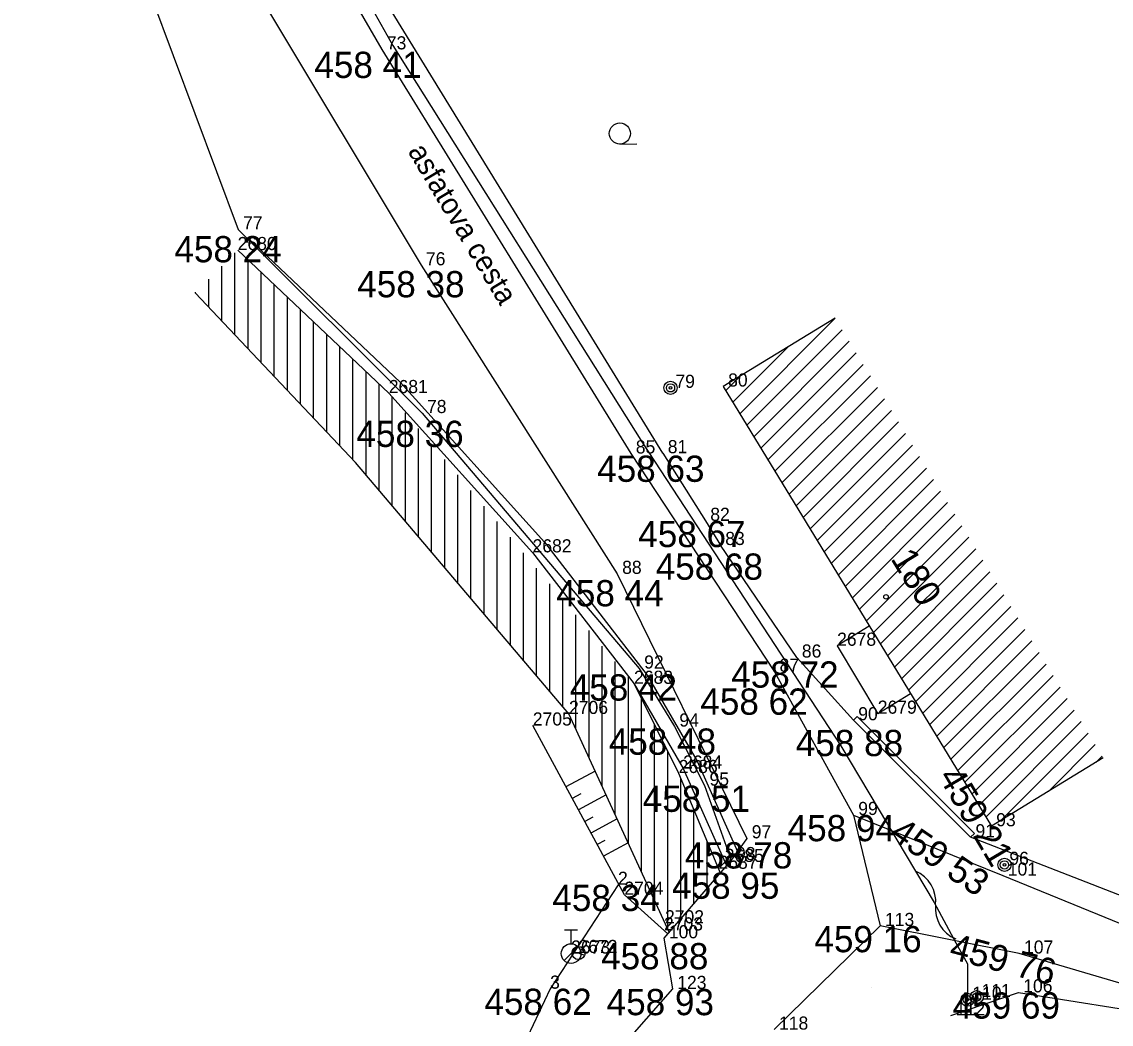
# Model space of a CAD drawing. Extents: x -559180 to -551373, y -1076947 to -1072071.
# Drawn here: x -553695.62 to -553654.09, y -1075289.41 to -1075251.21 of the extents above; entities that cross this region are included whole.
import ezdxf

# ---------------------------------------------------------------- set-up
doc = ezdxf.new("R2010")
doc.units = 0
for name, color, linetype in [('12_PLOTY', 7, 'Continuous'), ('13_PLOTY', 7, 'Continuous'), ('14_BUDOVY', 7, 'Continuous'), ('17_KOMUNIKACE', 7, 'Continuous'), ('18_POLOHOPIS', 7, 'Continuous'), ('1_VODA_ZN', 7, 'Continuous'), ('20_EL_ZN', 7, 'Continuous'), ('23_HRANY', 7, 'Continuous'), ('26_SRAFY', 7, 'Continuous'), ('27_HRANA_PATA', 7, 'Continuous'), ('28_VODA', 7, 'Continuous'), ('2_VODOVOD', 7, 'Continuous'), ('30_SDEL_ZN', 7, 'Continuous'), ('32', 7, 'Continuous'), ('3_BODY', 7, 'Continuous'), ('45_ZN_KULTURY', 7, 'Continuous'), ('47_ZN_STAV_OBJ$', 7, 'Continuous'), ('52_POPIS_UCELOVY', 7, 'Continuous'), ('54_C_POPISNA', 7, 'Continuous'), ('6_VYSKY', 7, 'Continuous')]:
    doc.layers.add(name, color=color, linetype=linetype)

# ---------------------------------------------------------------- blocks, each defined once
blk = doc.blocks.new('POINT_DISPLAY')
blk.add_line((0, 0), (0, 0))
blk = doc.blocks.new('SLB')
at = {"layer": '20_EL_ZN'}
for radius in [0.25, 0.158, 0.05]:
    blk.add_circle((0, 0), radius, dxfattribs=at)
blk = doc.blocks.new('BZ')
at = {"layer": '47_ZN_STAV_OBJ$'}
blk.add_circle((0, 0), 0.0875, dxfattribs=at)
blk = doc.blocks.new('ZAHRAD')
at = {"layer": '45_ZN_KULTURY'}
blk.add_line((0, 0), (0.65, 0.003), dxfattribs=at)
blk.add_circle((0, 0.403), 0.403, dxfattribs=at)
blk = doc.blocks.new('SV')
at = {"layer": '1_VODA_ZN'}
blk.add_circle((0, 0), 0.25, dxfattribs=at)
blk = doc.blocks.new('HYP')
at = {"layer": '1_VODA_ZN'}
for p, q in [((-0.25, 0.9), (0.25, 0.9)), ((0, 0.375), (0, 0.9)), ((-0.265, -0.265), (0.265, 0.265))]:
    blk.add_line(p, q, dxfattribs=at)
blk.add_circle((0, 0), 0.375, dxfattribs=at)
blk = doc.blocks.new('SDEP')
at = {"layer": '30_SDEL_ZN'}
for centre, radius, start, end in [((0.75, -1.001), 1.251, 53.1529, 126.8469), ((2.25, 1), 1.25, 233.13, 306.8698)]:
    blk.add_arc(centre, radius, start, end, dxfattribs=at)

msp = doc.modelspace()

# ---------------------------------------------------------------- linework, layer by layer
at = {"layer": '12_PLOTY'}
for p, q in [((-553695.62, -1075237.03), (-553687.37, -1075259.12)), ((-553671.18, -1075267.65), (-553683.1, -1075248.23)), ((-553671.18, -1075267.65), (-553669.56, -1075270.23)), ((-553669.56, -1075270.23), (-553668.99, -1075271.15)), ((-553666.07, -1075275.44), (-553668.99, -1075271.15)), ((-553663.92, -1075277.83), (-553666.07, -1075275.44)), ((-553663.778, -1075277.688), (-553663.92, -1075277.83)), ((-553663.92, -1075277.83), (-553659.45, -1075282.29)), ((-553659.308, -1075282.148), (-553663.778, -1075277.688)), ((-553659.308, -1075282.148), (-553659.45, -1075282.29)), ((-553650.16, -1075285.91), (-553659.45, -1075282.29)), ((-553672.89, -1075284.1), (-553675.48, -1075288.06)), ((-553675.48, -1075288.06), (-553676.81, -1075290.87)), ((-553660.2, -1075289.08), (-553657.63, -1075288.2)), ((-553657.63, -1075288.2), (-553653.79, -1075288.81))]:
    msp.add_line(p, q, dxfattribs=at)
at = {"layer": '13_PLOTY'}
for p, q in [((-553685.64, -1075244.71), (-553681.47, -1075252.11)), ((-553681.47, -1075252.11), (-553671.96, -1075267.25)), ((-553671.96, -1075267.25), (-553664.4, -1075278.81)), ((-553664.4, -1075278.81), (-553660.84, -1075284.78)), ((-553660.84, -1075284.78), (-553660.017, -1075286.313)), ((-553660.017, -1075286.313), (-553659.566, -1075287.107)), ((-553659.566, -1075287.107), (-553659.57, -1075288.48))]:
    msp.add_line(p, q, dxfattribs=at)
at = {"layer": '14_BUDOVY'}
for p, q in [((-553664.611, -1075262.507), (-553668.88, -1075265.11)), ((-553668.88, -1075265.11), (-553658.66, -1075281.87)), ((-553663.312, -1075274.241), (-553664.54, -1075274.99)), ((-553664.54, -1075274.99), (-553662.99, -1075277.58)), ((-553661.741, -1075276.818), (-553662.99, -1075277.58)), ((-553654.391, -1075279.267), (-553658.66, -1075281.87))]:
    msp.add_line(p, q, dxfattribs=at)
at = {"layer": '17_KOMUNIKACE'}
for p, q in [((-553686.46, -1075244.37), (-553681.89, -1075252.26)), ((-553686.9, -1075249.65), (-553680.4, -1075260.49)), ((-553681.89, -1075252.26), (-553672.4, -1075267.66)), ((-553680.4, -1075260.49), (-553672.92, -1075272.25)), ((-553672.4, -1075267.66), (-553666.92, -1075275.98)), ((-553672.92, -1075272.25), (-553667.98, -1075282.33)), ((-553666.92, -1075275.98), (-553663.92, -1075281.44)), ((-553663.92, -1075281.44), (-553658.22, -1075283.75)), ((-553663.92, -1075281.44), (-553662.9, -1075285.67)), ((-553667.98, -1075282.33), (-553668.58, -1075283.16)), ((-553658.22, -1075283.75), (-553650.97, -1075286.71)), ((-553662.9, -1075285.67), (-553666.94, -1075289.62)), ((-553657.6, -1075286.72), (-553662.9, -1075285.67)), ((-553671.14, -1075286.14), (-553670.82, -1075288.07)), ((-553652.48, -1075288.23), (-553657.6, -1075286.72)), ((-553670.82, -1075288.07), (-553674.35, -1075292.08))]:
    msp.add_line(p, q, dxfattribs=at)
at = {"layer": '18_POLOHOPIS'}
for p, q in [((-553687.37, -1075259.12), (-553680.36, -1075266.12)), ((-553680.36, -1075266.12), (-553672.08, -1075275.86)), ((-553672.08, -1075275.86), (-553670.74, -1075278.07)), ((-553670.74, -1075278.07), (-553669.59, -1075280.32)), ((-553669.59, -1075280.32), (-553668.58, -1075283.16)), ((-553668.58, -1075283.16), (-553671.14, -1075286.14))]:
    msp.add_line(p, q, dxfattribs=at)
at = {"layer": '23_HRANY'}
for p, q in [((-553686.977, -1075259.474), (-553681.195, -1075264.945)), ((-553687.39, -1075259.91), (-553681.63, -1075265.36)), ((-553681.195, -1075264.945), (-553675.696, -1075271.036)), ((-553681.63, -1075265.36), (-553676.15, -1075271.43)), ((-553676.15, -1075271.43), (-553672.28, -1075276.44)), ((-553675.696, -1075271.036), (-553671.778, -1075276.108)), ((-553671.778, -1075276.108), (-553669.877, -1075279.392)), ((-553672.28, -1075276.44), (-553670.41, -1075279.67)), ((-553670.41, -1075279.67), (-553668.758, -1075283.368)), ((-553669.877, -1075279.392), (-553668.341, -1075282.83)), ((-553670.995, -1075285.971), (-553672.65, -1075284.48))]:
    msp.add_line(p, q, dxfattribs=at)
at = {"layer": '26_SRAFY'}
for p, q in [((-553673.762, -1075279.766), (-553674.875, -1075280.369)), ((-553674.311, -1075280.632), (-553674.637, -1075280.808)), ((-553673.344, -1075280.677), (-553674.399, -1075281.248)), ((-553673.853, -1075281.521), (-553674.161, -1075281.688)), ((-553672.926, -1075281.588), (-553673.923, -1075282.128)), ((-553673.395, -1075282.41), (-553673.685, -1075282.567)), ((-553672.508, -1075282.499), (-553673.447, -1075283.007))]:
    msp.add_line(p, q, dxfattribs=at)
at = {"layer": '27_HRANA_PATA'}
msp.add_line((-553672.65, -1075284.48), (-553676.14, -1075278.03), dxfattribs=at)
at = {"layer": '28_VODA'}
for p, q in [((-553682.897, -1075268.008), (-553689.016, -1075261.536)), ((-553674.76, -1075277.59), (-553682.897, -1075268.008)), ((-553672.28, -1075276.44), (-553670.58, -1075279.84)), ((-553670.943, -1075285.911), (-553674.76, -1075277.59)), ((-553670.58, -1075279.84), (-553668.996, -1075283.644))]:
    msp.add_line(p, q, dxfattribs=at)
at = {"layer": '2_VODOVOD'}
for p, q in [((-553674.4, -1075286.7), (-553674.68, -1075286.72)), ((-553674.16, -1075286.8), (-553674.4, -1075286.7))]:
    msp.add_line(p, q, dxfattribs=at)
at = {"layer": '32'}
for p, q in [((-553687.496, -1075263.144), (-553687.496, -1075260.016)), ((-553687.996, -1075262.615), (-553687.996, -1075260.516)), ((-553686.996, -1075263.673), (-553686.996, -1075260.283)), ((-553688.496, -1075262.086), (-553688.496, -1075261.016)), ((-553686.496, -1075264.201), (-553686.496, -1075260.756)), ((-553685.996, -1075264.73), (-553685.996, -1075261.229)), ((-553688.996, -1075261.557), (-553688.996, -1075261.516)), ((-553685.496, -1075265.259), (-553685.496, -1075261.702)), ((-553684.996, -1075265.788), (-553684.996, -1075262.175)), ((-553684.496, -1075266.317), (-553684.496, -1075262.648)), ((-553668.249, -1075266.145), (-553664.611, -1075262.507)), ((-553683.996, -1075266.846), (-553683.996, -1075263.121)), ((-553667.981, -1075266.584), (-553664.343, -1075262.946)), ((-553667.713, -1075267.023), (-553664.075, -1075263.386)), ((-553683.496, -1075267.374), (-553683.496, -1075263.594)), ((-553668.517, -1075265.706), (-553666.423, -1075263.612)), ((-553667.445, -1075267.463), (-553663.807, -1075263.825)), ((-553682.996, -1075267.903), (-553682.996, -1075264.068)), ((-553667.178, -1075267.902), (-553663.54, -1075264.264)), ((-553682.496, -1075268.48), (-553682.496, -1075264.541)), ((-553668.785, -1075265.266), (-553668.235, -1075264.717)), ((-553666.91, -1075268.341), (-553663.272, -1075264.703)), ((-553681.996, -1075269.069), (-553681.996, -1075265.014)), ((-553666.642, -1075268.78), (-553663.004, -1075265.143)), ((-553681.496, -1075269.658), (-553681.496, -1075265.519)), ((-553666.374, -1075269.22), (-553662.736, -1075265.582)), ((-553666.106, -1075269.659), (-553662.468, -1075266.021)), ((-553680.996, -1075270.247), (-553680.996, -1075266.111)), ((-553680.496, -1075270.835), (-553680.496, -1075266.704)), ((-553665.838, -1075270.098), (-553662.2, -1075266.46)), ((-553665.57, -1075270.537), (-553661.932, -1075266.9)), ((-553679.996, -1075271.424), (-553679.996, -1075267.296)), ((-553665.303, -1075270.977), (-553661.665, -1075267.339)), ((-553679.496, -1075272.013), (-553679.496, -1075267.889)), ((-553665.035, -1075271.416), (-553661.397, -1075267.778)), ((-553678.996, -1075272.602), (-553678.996, -1075268.481)), ((-553664.767, -1075271.855), (-553661.129, -1075268.217)), ((-553664.499, -1075272.294), (-553660.861, -1075268.657)), ((-553678.496, -1075273.191), (-553678.496, -1075269.074)), ((-553664.231, -1075272.734), (-553660.593, -1075269.096)), ((-553677.996, -1075273.779), (-553677.996, -1075269.666)), ((-553663.963, -1075273.173), (-553660.325, -1075269.535)), ((-553663.695, -1075273.612), (-553660.058, -1075269.974)), ((-553677.496, -1075274.368), (-553677.496, -1075270.259)), ((-553663.428, -1075274.052), (-553659.79, -1075270.414)), ((-553676.996, -1075274.957), (-553676.996, -1075270.851)), ((-553663.16, -1075274.491), (-553659.522, -1075270.853)), ((-553662.892, -1075274.93), (-553659.254, -1075271.292)), ((-553676.496, -1075275.546), (-553676.496, -1075271.444)), ((-553662.624, -1075275.369), (-553658.986, -1075271.731)), ((-553675.996, -1075276.135), (-553675.996, -1075272.036)), ((-553662.356, -1075275.809), (-553658.718, -1075272.171)), ((-553675.496, -1075276.723), (-553675.496, -1075272.629)), ((-553662.088, -1075276.248), (-553658.45, -1075272.61)), ((-553661.82, -1075276.687), (-553658.183, -1075273.049)), ((-553674.996, -1075277.312), (-553674.996, -1075273.221)), ((-553661.553, -1075277.126), (-553657.915, -1075273.488)), ((-553674.496, -1075278.166), (-553674.496, -1075273.814)), ((-553661.285, -1075277.566), (-553657.647, -1075273.928)), ((-553673.996, -1075279.256), (-553673.996, -1075274.406)), ((-553661.017, -1075278.005), (-553657.379, -1075274.367)), ((-553673.496, -1075280.345), (-553673.496, -1075274.999)), ((-553660.749, -1075278.444), (-553657.111, -1075274.806)), ((-553660.481, -1075278.883), (-553656.843, -1075275.245)), ((-553672.996, -1075281.435), (-553672.996, -1075275.592)), ((-553660.213, -1075279.323), (-553656.575, -1075275.685)), ((-553672.496, -1075282.525), (-553672.496, -1075276.184)), ((-553659.946, -1075279.762), (-553656.308, -1075276.124)), ((-553659.678, -1075280.201), (-553656.04, -1075276.563)), ((-553671.996, -1075283.615), (-553671.996, -1075277.008)), ((-553659.41, -1075280.64), (-553655.772, -1075277.002)), ((-553659.142, -1075281.08), (-553655.504, -1075277.442)), ((-553671.496, -1075284.705), (-553671.496, -1075278.008)), ((-553658.874, -1075281.519), (-553655.236, -1075277.881)), ((-553658.297, -1075281.648), (-553654.968, -1075278.32)), ((-553656.485, -1075280.544), (-553654.7, -1075278.759)), ((-553670.996, -1075285.795), (-553670.996, -1075279.008)), ((-553654.673, -1075279.439), (-553654.433, -1075279.199)), ((-553670.496, -1075285.391), (-553670.496, -1075280.042)), ((-553669.996, -1075284.808), (-553669.996, -1075281.242)), ((-553669.496, -1075284.226), (-553669.496, -1075282.443))]:
    msp.add_line(p, q, dxfattribs=at)

# ---------------------------------------------------------------- block references
at = {"layer": '1_VODA_ZN'}
for name, p in [('POINT_DISPLAY', (-553681.89, -1075252.26)), ('POINT_DISPLAY', (-553687.37, -1075259.12)), ('POINT_DISPLAY', (-553687.39, -1075259.91)), ('POINT_DISPLAY', (-553680.4, -1075260.49)), ('POINT_DISPLAY', (-553670.89, -1075265.16)), ('POINT_DISPLAY', (-553668.88, -1075265.11)), ('POINT_DISPLAY', (-553681.63, -1075265.36)), ('POINT_DISPLAY', (-553680.36, -1075266.12)), ('POINT_DISPLAY', (-553672.4, -1075267.66)), ('POINT_DISPLAY', (-553671.18, -1075267.65)), ('POINT_DISPLAY', (-553669.56, -1075270.23)), ('POINT_DISPLAY', (-553676.15, -1075271.43)), ('POINT_DISPLAY', (-553668.99, -1075271.15)), ('POINT_DISPLAY', (-553672.92, -1075272.25)), ('POINT_DISPLAY', (-553664.54, -1075274.99)), ('POINT_DISPLAY', (-553666.07, -1075275.44)), ('POINT_DISPLAY', (-553672.08, -1075275.86)), ('POINT_DISPLAY', (-553666.92, -1075275.98)), ('POINT_DISPLAY', (-553672.28, -1075276.44)), ('POINT_DISPLAY', (-553674.76, -1075277.59)), ('POINT_DISPLAY', (-553662.99, -1075277.58)), ('POINT_DISPLAY', (-553676.14, -1075278.03)), ('POINT_DISPLAY', (-553670.74, -1075278.07)), ('POINT_DISPLAY', (-553663.92, -1075277.83)), ('POINT_DISPLAY', (-553670.41, -1075279.67)), ('POINT_DISPLAY', (-553670.58, -1075279.84)), ('POINT_DISPLAY', (-553669.59, -1075280.32)), ('POINT_DISPLAY', (-553663.92, -1075281.44)), ('POINT_DISPLAY', (-553658.66, -1075281.87)), ('POINT_DISPLAY', (-553667.98, -1075282.33)), ('POINT_DISPLAY', (-553659.45, -1075282.29)), ('POINT_DISPLAY', (-553668.82, -1075283.23)), ('POINT_DISPLAY', (-553668.58, -1075283.16)), ('POINT_DISPLAY', (-553658.16, -1075283.34)), ('POINT_DISPLAY', (-553669.06, -1075283.49)), ('POINT_DISPLAY', (-553658.22, -1075283.75)), ('POINT_DISPLAY', (-553672.89, -1075284.1)), ('POINT_DISPLAY', (-553672.65, -1075284.48)), ('HYP', (-553674.68, -1075286.72)), ('POINT_DISPLAY', (-553671.14, -1075285.84)), ('POINT_DISPLAY', (-553671.1, -1075285.57)), ('POINT_DISPLAY', (-553662.9, -1075285.67)), ('POINT_DISPLAY', (-553671.14, -1075286.14)), ('POINT_DISPLAY', (-553674.68, -1075286.72)), ('SV', (-553674.4, -1075286.7)), ('POINT_DISPLAY', (-553674.4, -1075286.7)), ('POINT_DISPLAY', (-553657.6, -1075286.72)), ('POINT_DISPLAY', (-553663.243, -1075288.033)), ('POINT_DISPLAY', (-553675.48, -1075288.06)), ('POINT_DISPLAY', (-553670.82, -1075288.07)), ('POINT_DISPLAY', (-553659.22, -1075288.38)), ('POINT_DISPLAY', (-553657.63, -1075288.2)), ('POINT_DISPLAY', (-553659.57, -1075288.48)), ('POINT_DISPLAY', (-553660.2, -1075289.08))]:
    msp.add_blockref(name, p, dxfattribs=at)
at = {"layer": '20_EL_ZN'}
for p in [(-553670.89, -1075265.16), (-553658.16, -1075283.34), (-553659.57, -1075288.48), (-553659.22, -1075288.38)]:
    msp.add_blockref('SLB', p, dxfattribs=at)
at = {"layer": '30_SDEL_ZN', "xscale": 1.000000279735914, "yscale": 1.0000002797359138, "rotation": -59.19167889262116}
msp.add_blockref('SDEP', (-553661.555, -1075283.581), dxfattribs=at)
at = {"layer": '32'}
for p in [(-553664.611, -1075262.507), (-553668.996, -1075283.644)]:
    msp.add_blockref('POINT_DISPLAY', p, dxfattribs=at)
at = {"layer": '45_ZN_KULTURY'}
msp.add_blockref('ZAHRAD', (-553672.82, -1075255.868), dxfattribs=at)
at = {"layer": '47_ZN_STAV_OBJ$'}
msp.add_blockref('BZ', (-553662.677, -1075273.126), dxfattribs=at)

# ---------------------------------------------------------------- texts
at = {"layer": '3_BODY'}
for s, p in [(' 73', (-553681.89, -1075252.26)), (' 77', (-553687.37, -1075259.12)), ('2680', (-553687.39, -1075259.91)), (' 76', (-553680.4, -1075260.49)), (' 79', (-553670.89, -1075265.16)), (' 80', (-553668.88, -1075265.11)), ('2681', (-553681.63, -1075265.36)), (' 78', (-553680.36, -1075266.12)), (' 85', (-553672.4, -1075267.66)), (' 81', (-553671.18, -1075267.65)), (' 82', (-553669.56, -1075270.23)), ('2682', (-553676.15, -1075271.43)), (' 83', (-553668.99, -1075271.15)), (' 88', (-553672.92, -1075272.25)), ('2678', (-553664.54, -1075274.99)), (' 86', (-553666.07, -1075275.44)), (' 92', (-553672.08, -1075275.86)), (' 87', (-553666.92, -1075275.98)), ('2683', (-553672.28, -1075276.44)), ('2706', (-553674.76, -1075277.59)), ('2679', (-553662.99, -1075277.58)), ('2705', (-553676.14, -1075278.03)), (' 94', (-553670.74, -1075278.07)), (' 90', (-553663.92, -1075277.83)), ('2684', (-553670.41, -1075279.67)), ('2686', (-553670.58, -1075279.84)), (' 95', (-553669.59, -1075280.32)), (' 99', (-553663.92, -1075281.44)), (' 93', (-553658.66, -1075281.87)), (' 91', (-553659.45, -1075282.29)), (' 97', (-553667.98, -1075282.33)), ('2687', (-553669.06, -1075283.49)), ('2685', (-553668.82, -1075283.23)), (' 98', (-553668.58, -1075283.16)), (' 96', (-553658.16, -1075283.34)), (' 101', (-553658.22, -1075283.75)), ('2', (-553672.89, -1075284.1)), ('2704', (-553672.65, -1075284.48)), ('2702', (-553671.1, -1075285.57)), ('2703', (-553671.14, -1075285.84)), (' 113', (-553662.9, -1075285.67)), (' 100', (-553671.14, -1075286.14)), ('2673', (-553674.68, -1075286.72)), ('2672', (-553674.4, -1075286.7)), (' 107', (-553657.6, -1075286.72)), ('3', (-553675.48, -1075288.06)), (' 123', (-553670.82, -1075288.07)), (' 110', (-553659.57, -1075288.48)), (' 111', (-553659.22, -1075288.38)), (' 106', (-553657.63, -1075288.2)), (' 112', (-553660.2, -1075289.08)), (' 118', (-553666.94, -1075289.62))]:
    msp.add_text(s, height=0.5, dxfattribs=at).set_placement(p)
at = {"layer": '52_POPIS_UCELOVY'}
msp.add_text('asfatova cesta', height=0.79999, rotation=300.9482, dxfattribs=at).set_placement((-553680.921, -1075256.146))
at = {"layer": '54_C_POPISNA'}
msp.add_text('180', height=1, rotation=301.3742, dxfattribs=at).set_placement((-553662.519, -1075271.668))
at = {"layer": '6_VYSKY'}
for s, p in [('458 41', (-553684.467, -1075253.351)), ('458 24', (-553689.802, -1075260.375)), ('458 38', (-553682.832, -1075261.709)), ('458 36', (-553682.865, -1075267.412)), ('458 63', (-553673.685, -1075268.742)), ('458 67', (-553672.119, -1075271.23)), ('458 68', (-553671.455, -1075272.473)), ('458 44', (-553675.242, -1075273.487)), ('458 72', (-553668.575, -1075276.586)), ('458 42', (-553674.731, -1075277.079)), ('458 62', (-553669.753, -1075277.618)), ('458 48', (-553673.245, -1075279.143)), ('458 88', (-553666.114, -1075279.196)), ('458 51', (-553671.949, -1075281.32)), ('458 94', (-553666.425, -1075282.44)), ('458 78', (-553670.339, -1075283.476)), ('458 95', (-553670.83, -1075284.634)), ('458 34', (-553675.395, -1075285.1)), ('459 16', (-553665.405, -1075286.67)), ('458 88', (-553673.536, -1075287.322)), ('458 62', (-553677.985, -1075289.06)), ('458 93', (-553673.325, -1075289.07)), ('459 69', (-553660.135, -1075289.2))]:
    msp.add_text(s, height=1, dxfattribs=at).set_placement(p)
for s, rotation, p in [('459 21', 300.584, (-553660.707, -1075279.973)), ('459 53', 326.0873, (-553662.585, -1075282.301)), ('459 76', 345.1849, (-553660.311, -1075286.899))]:
    msp.add_text(s, height=1, rotation=rotation, dxfattribs=at).set_placement(p)

doc.saveas('drawing.dxf')
